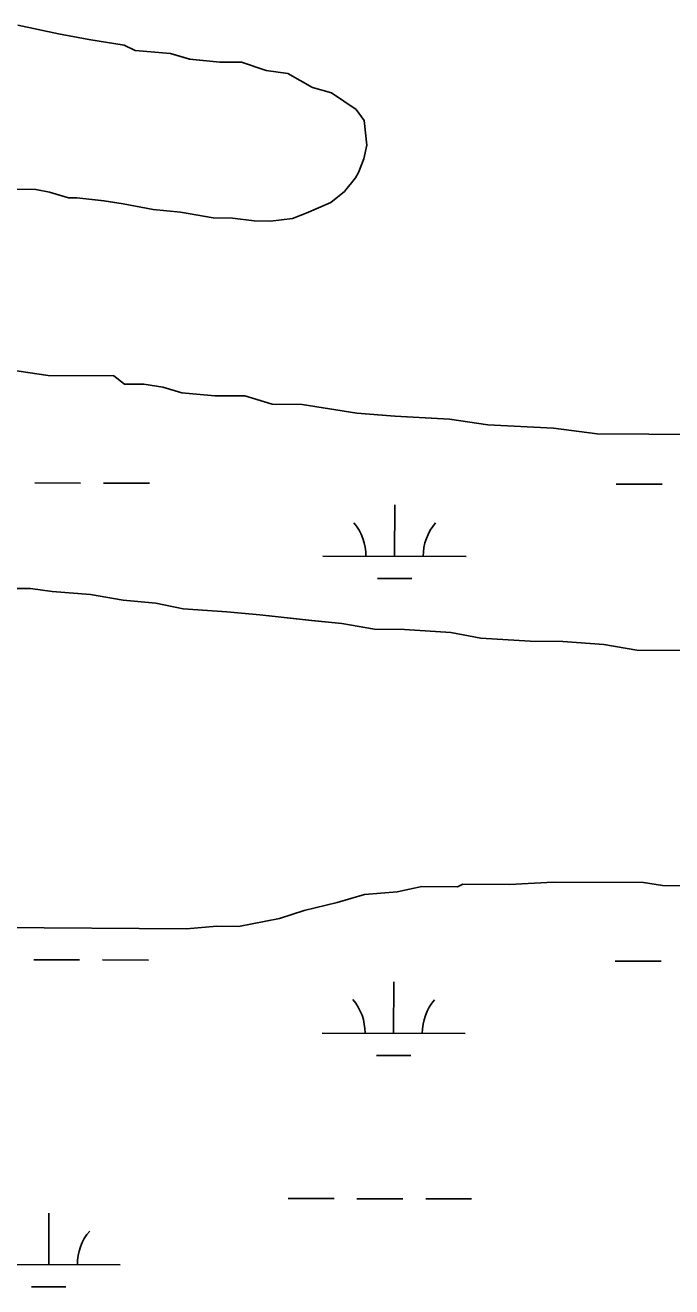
# Model space of a CAD drawing. Extents: x 3187622 to 3225504, y 800805 to 826213.
# Drawn here: x 3220130 to 3220581, y 820988 to 821869 of the extents above; entities that cross this region are included whole.
import ezdxf

# ---------------------------------------------------------------- set-up
doc = ezdxf.new("R2010")
doc.units = 0
doc.layers.add('V-SITE-VEGE', color=7, linetype='Continuous')
doc.layers.add('V-WETL-SWMP', color=7, linetype='Continuous')

msp = doc.modelspace()

# ---------------------------------------------------------------- linework, layer by layer
at = {"layer": 'V-SITE-VEGE'}
for p, q in [((3220153.14, 821862.67), (3220124.56, 821868.58)), ((3220174.1, 821858.71), (3220153.14, 821862.67)), ((3220198.88, 821854.73), (3220174.1, 821858.71)), ((3220206.48, 821850.86), (3220198.88, 821854.73)), ((3220231.27, 821848.79), (3220206.48, 821850.86)), ((3220244.6, 821844.89), (3220231.27, 821848.79)), ((3220265.57, 821842.84), (3220244.6, 821844.89)), ((3220280.83, 821842.74), (3220265.57, 821842.84)), ((3220297.96, 821836.9), (3220280.83, 821842.74)), ((3220313.22, 821834.89), (3220297.96, 821836.9)), ((3220330.32, 821825.24), (3220313.22, 821834.89)), ((3220343.65, 821821.33), (3220330.32, 821825.24)), ((3220360.74, 821809.77), (3220343.65, 821821.33)), ((3220366.42, 821802.1), (3220360.74, 821809.77)), ((3220368.21, 821784.92), (3220366.42, 821802.1)), ((3220366.24, 821775.4), (3220368.21, 821784.92)), ((3220362.36, 821765.88), (3220366.24, 821775.4)), ((3220352.73, 821752.59), (3220360.43, 821762.08)), ((3220360.43, 821762.08), (3220362.36, 821765.88)), ((3220118.08, 821754.15), (3220137.16, 821754.03)), ((3220137.16, 821754.03), (3220146.69, 821752.05)), ((3220146.69, 821752.05), (3220160.01, 821748.15)), ((3220343.14, 821745.02), (3220352.73, 821752.59)), ((3220160.01, 821748.15), (3220165.73, 821748.11)), ((3220165.73, 821748.11), (3220184.8, 821746.08)), ((3220184.8, 821746.08), (3220198.14, 821744.08)), ((3220198.14, 821744.08), (3220219.1, 821740.12)), ((3220325.92, 821737.51), (3220343.14, 821745.02)), ((3220219.1, 821740.12), (3220238.17, 821738.09)), ((3220238.17, 821738.09), (3220261.04, 821734.12)), ((3220261.04, 821734.12), (3220274.39, 821734.04)), ((3220274.39, 821734.04), (3220289.64, 821732.03)), ((3220289.64, 821732.03), (3220301.08, 821731.95)), ((3220301.08, 821731.95), (3220316.36, 821733.76)), ((3220316.36, 821733.76), (3220325.92, 821737.51)), ((3220145.83, 821624.23), (3220119.15, 821628.23)), ((3220191.62, 821623.93), (3220145.83, 821624.23)), ((3220199.21, 821618.16), (3220191.62, 821623.93)), ((3220212.57, 821618.07), (3220199.21, 821618.16)), ((3220225.91, 821616.07), (3220212.57, 821618.07)), ((3220239.24, 821612.17), (3220225.91, 821616.07)), ((3220262.12, 821610.11), (3220239.24, 821612.17)), ((3220283.1, 821609.97), (3220262.12, 821610.11)), ((3220302.14, 821604.12), (3220283.1, 821609.97)), ((3220323.13, 821603.98), (3220302.14, 821604.12)), ((3220361.24, 821598), (3220323.13, 821603.98)), ((3220387.94, 821595.92), (3220361.24, 821598)), ((3220426.08, 821593.76), (3220387.94, 821595.92)), ((3220452.77, 821589.76), (3220426.08, 821593.76)), ((3220498.54, 821587.55), (3220452.77, 821589.76)), ((3220529.04, 821583.53), (3220498.54, 821587.55)), ((3220635.87, 821582.82), (3220529.04, 821583.53)), ((3220108.6, 821475.67), (3220133.4, 821475.51)), ((3220133.4, 821475.51), (3220148.65, 821473.5)), ((3220148.65, 821473.5), (3220175.34, 821471.41)), ((3220175.34, 821471.41), (3220198.21, 821467.44)), ((3220198.21, 821467.44), (3220221.09, 821465.39)), ((3220221.09, 821465.39), (3220240.14, 821461.44)), ((3220240.14, 821461.44), (3220270.65, 821459.33)), ((3220270.65, 821459.33), (3220293.54, 821457.27)), ((3220293.54, 821457.27), (3220329.76, 821453.21)), ((3220329.76, 821453.21), (3220350.73, 821451.17)), ((3220350.73, 821451.17), (3220373.6, 821447.2)), ((3220373.6, 821447.2), (3220394.58, 821447.06)), ((3220394.58, 821447.06), (3220427, 821444.94)), ((3220427, 821444.94), (3220447.96, 821440.98)), ((3220447.96, 821440.98), (3220482.29, 821438.85)), ((3220482.29, 821438.85), (3220505.18, 821438.7)), ((3220505.18, 821438.7), (3220533.78, 821436.6)), ((3220533.78, 821436.6), (3220556.65, 821432.63)), ((3220556.65, 821432.63), (3220747.43, 821431.36)), ((3220406.74, 821267.65), (3220389.55, 821263.95)), ((3220431.54, 821267.48), (3220406.74, 821267.65)), ((3220435.37, 821269.36), (3220431.54, 821267.48)), ((3220467.8, 821269.15), (3220435.37, 821269.36)), ((3220498.34, 821270.85), (3220467.8, 821269.15)), ((3220561.3, 821270.43), (3220498.34, 821270.85)), ((3220574.64, 821268.44), (3220561.3, 821270.43)), ((3220601.35, 821268.26), (3220574.64, 821268.44)), ((3220347.53, 821256.59), (3220324.6, 821251.02)), ((3220366.64, 821262.19), (3220347.53, 821256.59)), ((3220389.55, 821263.95), (3220366.64, 821262.19)), ((3220324.6, 821251.02), (3220307.39, 821245.41)), ((3220242.48, 821238.21), (3220086.04, 821239.25)), ((3220263.47, 821239.98), (3220242.48, 821238.21)), ((3220278.74, 821239.88), (3220263.47, 821239.98)), ((3220307.39, 821245.41), (3220278.74, 821239.88))]:
    msp.add_line(p, q, dxfattribs=at)
at = {"layer": 'V-WETL-SWMP'}
for p, q in [((3220153.14, 821862.66), (3220124.56, 821868.58)), ((3220174.1, 821858.71), (3220153.14, 821862.66)), ((3220198.87, 821854.73), (3220174.1, 821858.71)), ((3220206.48, 821850.86), (3220198.87, 821854.73)), ((3220231.27, 821848.79), (3220206.48, 821850.86)), ((3220244.59, 821844.88), (3220231.27, 821848.79)), ((3220265.57, 821842.84), (3220244.59, 821844.88)), ((3220280.83, 821842.74), (3220265.57, 821842.84)), ((3220297.96, 821836.9), (3220280.83, 821842.74)), ((3220313.21, 821834.89), (3220297.96, 821836.9)), ((3220330.32, 821825.24), (3220313.21, 821834.89)), ((3220343.64, 821821.33), (3220330.32, 821825.24)), ((3220360.74, 821809.77), (3220343.64, 821821.33)), ((3220366.41, 821802.1), (3220360.74, 821809.77)), ((3220368.2, 821784.92), (3220366.41, 821802.1)), ((3220366.23, 821775.39), (3220368.2, 821784.92)), ((3220362.35, 821765.88), (3220366.23, 821775.39)), ((3220352.73, 821752.59), (3220360.42, 821762.08)), ((3220360.42, 821762.08), (3220362.35, 821765.88)), ((3220118.07, 821754.15), (3220137.15, 821754.02)), ((3220137.15, 821754.02), (3220146.68, 821752.05)), ((3220146.68, 821752.05), (3220160.01, 821748.15)), ((3220343.14, 821745.02), (3220352.73, 821752.59)), ((3220160.01, 821748.15), (3220165.73, 821748.11)), ((3220165.73, 821748.11), (3220184.79, 821746.07)), ((3220184.79, 821746.07), (3220198.14, 821744.08)), ((3220198.14, 821744.08), (3220219.1, 821740.12)), ((3220325.92, 821737.51), (3220343.14, 821745.02)), ((3220219.1, 821740.12), (3220238.16, 821738.09)), ((3220238.16, 821738.09), (3220261.03, 821734.12)), ((3220261.03, 821734.12), (3220274.38, 821734.03)), ((3220274.38, 821734.03), (3220289.63, 821732.02)), ((3220289.63, 821732.02), (3220301.08, 821731.95)), ((3220301.08, 821731.95), (3220316.35, 821733.75)), ((3220316.35, 821733.75), (3220325.92, 821737.51)), ((3220145.83, 821624.23), (3220119.15, 821628.23)), ((3220191.61, 821623.93), (3220145.83, 821624.23)), ((3220199.21, 821618.15), (3220191.61, 821623.93)), ((3220212.56, 821618.07), (3220199.21, 821618.15)), ((3220225.9, 821616.07), (3220212.56, 821618.07)), ((3220239.23, 821612.16), (3220225.9, 821616.07)), ((3220262.11, 821610.11), (3220239.23, 821612.16)), ((3220283.1, 821609.97), (3220262.11, 821610.11)), ((3220302.14, 821604.12), (3220283.1, 821609.97)), ((3220323.12, 821603.98), (3220302.14, 821604.12)), ((3220361.24, 821598), (3220323.12, 821603.98)), ((3220387.93, 821595.91), (3220361.24, 821598)), ((3220426.08, 821593.75), (3220387.93, 821595.91)), ((3220452.76, 821589.76), (3220426.08, 821593.75)), ((3220498.53, 821587.55), (3220452.76, 821589.76)), ((3220529.03, 821583.53), (3220498.53, 821587.55)), ((3220635.86, 821582.82), (3220529.03, 821583.53)), ((3220136.46, 821549.22), (3220168.46, 821549.16)), ((3220184.46, 821549.13), (3220216.46, 821549.06)), ((3220542.37, 821548.4), (3220574.37, 821548.33)), ((3220387.67, 821497.97), (3220387.74, 821533.97)), ((3220337.67, 821498.07), (3220437.67, 821497.87)), ((3220375.64, 821482.56), (3220399.64, 821482.52)), ((3220108.59, 821475.67), (3220133.39, 821475.5)), ((3220133.39, 821475.5), (3220148.64, 821473.5)), ((3220148.64, 821473.5), (3220175.34, 821471.41)), ((3220175.34, 821471.41), (3220198.21, 821467.44)), ((3220198.21, 821467.44), (3220221.09, 821465.38)), ((3220221.09, 821465.38), (3220240.14, 821461.44)), ((3220240.14, 821461.44), (3220270.65, 821459.33)), ((3220270.65, 821459.33), (3220293.53, 821457.27)), ((3220293.53, 821457.27), (3220329.75, 821453.21)), ((3220329.75, 821453.21), (3220350.72, 821451.17)), ((3220350.72, 821451.17), (3220373.59, 821447.2)), ((3220373.59, 821447.2), (3220394.58, 821447.06)), ((3220394.58, 821447.06), (3220426.99, 821444.94)), ((3220426.99, 821444.94), (3220447.95, 821440.98)), ((3220447.95, 821440.98), (3220482.28, 821438.85)), ((3220482.28, 821438.85), (3220505.17, 821438.69)), ((3220505.17, 821438.69), (3220533.78, 821436.6)), ((3220533.78, 821436.6), (3220556.65, 821432.63)), ((3220556.65, 821432.63), (3220747.42, 821431.36)), ((3220406.74, 821267.64), (3220389.54, 821263.94)), ((3220431.54, 821267.48), (3220406.74, 821267.64)), ((3220435.37, 821269.36), (3220431.54, 821267.48)), ((3220467.8, 821269.15), (3220435.37, 821269.36)), ((3220498.34, 821270.85), (3220467.8, 821269.15)), ((3220561.29, 821270.43), (3220498.34, 821270.85)), ((3220574.63, 821268.44), (3220561.29, 821270.43)), ((3220601.34, 821268.26), (3220574.63, 821268.44)), ((3220347.52, 821256.59), (3220324.59, 821251.02)), ((3220366.64, 821262.19), (3220347.52, 821256.59)), ((3220389.54, 821263.94), (3220366.64, 821262.19)), ((3220324.59, 821251.02), (3220307.38, 821245.41)), ((3220242.47, 821238.21), (3220086.04, 821239.25)), ((3220263.47, 821239.98), (3220242.47, 821238.21)), ((3220278.73, 821239.88), (3220263.47, 821239.98)), ((3220307.38, 821245.41), (3220278.73, 821239.88)), ((3220135.78, 821216.55), (3220167.78, 821216.48)), ((3220183.78, 821216.45), (3220215.78, 821216.39)), ((3220541.69, 821215.72), (3220573.69, 821215.66)), ((3220386.99, 821165.3), (3220387.07, 821201.3)), ((3220336.99, 821165.4), (3220436.99, 821165.19)), ((3220374.96, 821149.89), (3220398.96, 821149.84)), ((3220313.35, 821050.01), (3220345.35, 821049.95)), ((3220361.35, 821049.92), (3220393.35, 821049.85)), ((3220409.35, 821049.82), (3220441.35, 821049.75)), ((3220146.19, 821003.92), (3220146.27, 821039.92)), ((3220096.19, 821004.03), (3220196.19, 821003.82)), ((3220134.16, 820988.52), (3220158.16, 820988.47))]:
    msp.add_line(p, q, dxfattribs=at)
for centre, start, end in [((3220332.43, 821498.56), 359.11148, 40.65514), ((3220442.91, 821498.33), 139.11148, 180.65514), ((3220331.75, 821165.88), 359.11148, 40.65514), ((3220442.24, 821165.66), 139.11148, 180.65514), ((3220201.44, 821004.29), 139.11148, 180.65514)]:
    msp.add_arc(centre, 35.25, start, end, dxfattribs=at)

doc.saveas('drawing.dxf')
